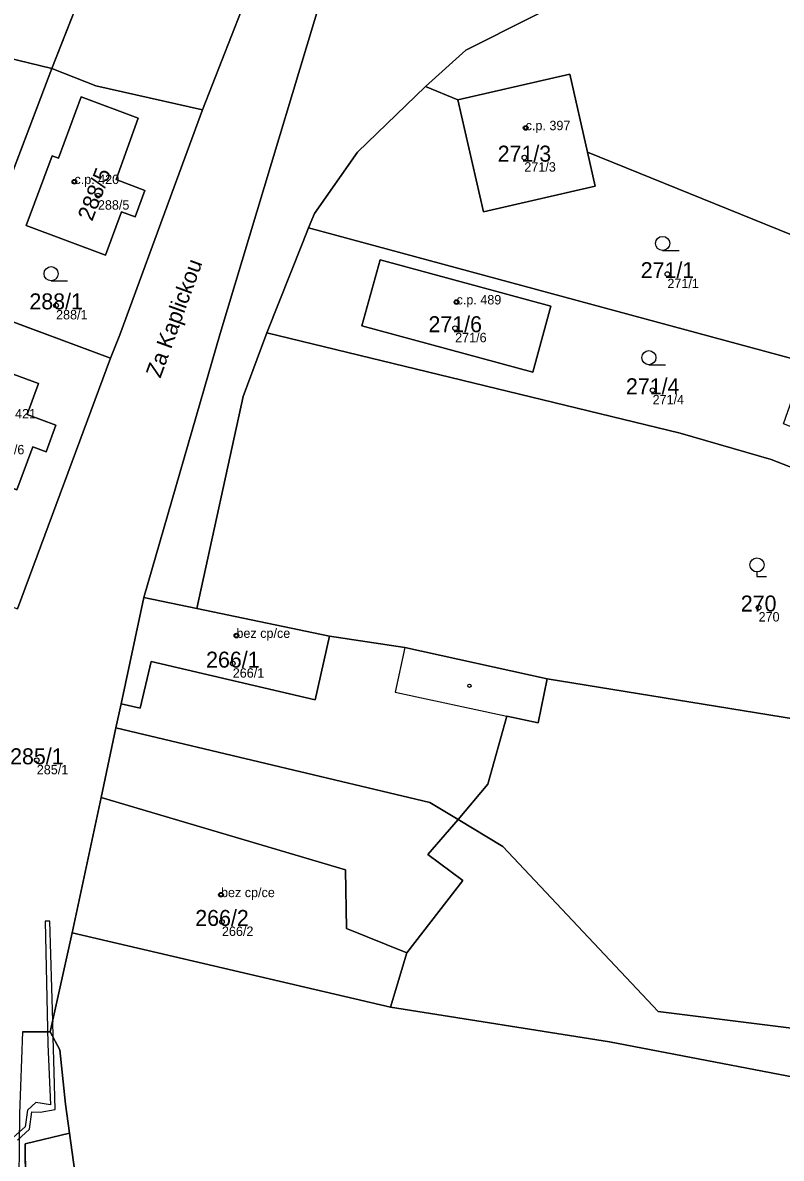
# Model space of a CAD drawing. Extents: x -603967 to -594699, y -1179315 to -1165625.
# Drawn here: x -597704.7 to -597624, y -1172490.8 to -1172370 of the extents above; entities that cross this region are included whole.
import ezdxf

# ---------------------------------------------------------------- set-up
doc = ezdxf.new("R2010")
doc.units = 0
for name, color, linetype in [('Definiční body', 7, 'Continuous'), ('Hranice parcel', 7, 'Continuous'), ('Parcelní čísla', 7, 'Continuous'), ('Polygon budovy', 7, 'Continuous'), ('Polygon parcely', 7, 'Continuous'), ('Pop  PČ popisy', 7, 'Continuous'), ('Vnitřní kresba', 7, 'Continuous'), ('Věcná břemena k části', 7, 'Continuous'), ('Značky budov', 7, 'Continuous'), ('Značky kultur', 7, 'Continuous')]:
    doc.layers.add(name, color=color, linetype=linetype)

msp = doc.modelspace()

# ---------------------------------------------------------------- linework, layer by layer
at = {"layer": 'Definiční body'}
for centre in [(-597651.19, -1172381.21994), (-597651.33, -1172384.38994), (-597699.18, -1172386.94994), (-597696.68, -1172388.42994), (-597636.12, -1172396.77994), (-597658.54, -1172399.74994), (-597701.13, -1172400.09994), (-597658.69, -1172402.52994), (-597637.69, -1172409.12994), (-597626.42, -1172432.22994), (-597681.95, -1172435.20994), (-597682.34, -1172438.19994), (-597703.18, -1172448.47994), (-597683.59, -1172462.77994), (-597683.49, -1172465.66994)]:
    msp.add_circle(centre, 0.25, dxfattribs=at)
at = {"layer": 'Hranice parcel'}
for p, q in [((-597698.18, -1172366.22), (-597701.59, -1172374.92)), ((-597657.57, -1172372.95), (-597661.84, -1172376.84)), ((-597701.59, -1172374.92), (-597711.07, -1172399.86)), ((-597701.59, -1172374.92), (-597696.91, -1172376.77)), ((-597658.39, -1172378.24), (-597646.49, -1172375.52)), ((-597646.49, -1172375.52), (-597644.61, -1172383.82)), ((-597696.91, -1172376.77), (-597685.55, -1172379.32)), ((-597661.84, -1172376.84), (-597669.08, -1172383.82)), ((-597658.39, -1172378.24), (-597661.84, -1172376.84)), ((-597685.55, -1172379.32), (-597688.58, -1172387.49)), ((-597617.48, -1172394.81), (-597644.61, -1172383.82)), ((-597644.61, -1172383.82), (-597643.79, -1172387.43)), ((-597688.58, -1172387.49), (-597694.36, -1172403.22)), ((-597674.28, -1172391.86), (-597621.46, -1172406.14)), ((-597711.07, -1172399.86), (-597695.34, -1172405.72)), ((-597694.36, -1172403.22), (-597695.34, -1172405.72)), ((-597695.34, -1172405.72), (-597705.23, -1172432.36)), ((-597691.79, -1172431.15), (-597694.21, -1172442.48)), ((-597686.17, -1172432.32), (-597691.79, -1172431.15)), ((-597694.21, -1172442.48), (-597694.76, -1172445.04)), ((-597694.76, -1172445.04), (-597696.34, -1172452.45)), ((-597653.62, -1172457.66), (-597658.38, -1172454.79)), ((-597699.41, -1172466.81), (-597701.75, -1172477.37)), ((-597665.55, -1172474.74), (-597699.41, -1172466.81)), ((-597699.71, -1172488.13), (-597700.13, -1172485.06)), ((-597704.41, -1172489.28), (-597699.71, -1172488.13)), ((-597699.71, -1172488.13), (-597698.75, -1172495.09)), ((-597704.3, -1172500.28), (-597704.41, -1172489.28))]:
    msp.add_line(p, q, dxfattribs=at)
for points in [[(-597665.62, -1172342.61), (-597669.75, -1172356.84), (-597683.68, -1172403.08), (-597691.79, -1172431.15)], [(-597674.36, -1172343.22), (-597675.77, -1172354.13), (-597681.44, -1172368.82), (-597685.55, -1172379.32)], [(-597618.44, -1172362.07), (-597631.82, -1172363.24), (-597641.39, -1172365.6), (-597643.59, -1172365.91), (-597657.57, -1172372.95)], [(-597714.53, -1172371.77), (-597711.13, -1172372.59), (-597701.59, -1172374.92)], [(-597691.69, -1172387.87), (-597692.73, -1172390.68), (-597694.16, -1172390.15), (-597695.87, -1172394.77), (-597704.3, -1172391.6), (-597701.56, -1172384.2), (-597700.88, -1172384.46), (-597698.46, -1172377.92), (-597692.39, -1172380.18), (-597694.75, -1172386.73), (-597691.69, -1172387.87)], [(-597643.79, -1172387.43), (-597655.67, -1172390.15), (-597658.39, -1172378.24)], [(-597669.08, -1172383.82), (-597673.66, -1172390.32), (-597674.28, -1172391.86)], [(-597678.72, -1172403.02), (-597674.92, -1172393.49), (-597674.28, -1172391.86)], [(-597666.68, -1172395.25), (-597648.52, -1172400.17), (-597650.44, -1172407.2), (-597668.61, -1172402.28), (-597666.68, -1172395.25)], [(-597678.72, -1172403.02), (-597681.24, -1172409.8), (-597686.17, -1172432.32)], [(-597614.51, -1172420.59), (-597625.09, -1172416.48), (-597634.75, -1172413.69), (-597678.72, -1172403.02)], [(-597703.59, -1172415.14), (-597705.29, -1172419.73), (-597713.68, -1172416.59), (-597710.95, -1172409.19), (-597710.3, -1172409.41), (-597709.09, -1172406.16), (-597702.99, -1172408.41), (-597704.2, -1172411.71), (-597701.15, -1172412.85), (-597702.19, -1172415.67), (-597703.59, -1172415.14)], [(-597648.9, -1172439.83), (-597664.04, -1172436.49), (-597672.06, -1172435.27), (-597686.17, -1172432.32)], [(-597658.38, -1172454.79), (-597655.21, -1172451), (-597653.19, -1172443.78), (-597649.86, -1172444.49), (-597648.9, -1172439.83)], [(-597578.35, -1172458.08), (-597612.89, -1172445.67), (-597648.9, -1172439.83)], [(-597694.76, -1172445.04), (-597661.39, -1172452.97), (-597658.38, -1172454.79)], [(-597696.34, -1172452.45), (-597696.65, -1172453.91), (-597699.41, -1172466.81)], [(-597658.38, -1172454.79), (-597661.59, -1172458.51), (-597657.86, -1172461.27), (-597663.82, -1172468.97), (-597665.55, -1172474.74)], [(-597602.62, -1172468.45), (-597604.15, -1172479.29), (-597637.11, -1172475.19), (-597653.62, -1172457.66)], [(-597597.91, -1172482.27), (-597615.66, -1172483.54), (-597642.27, -1172478.43), (-597665.55, -1172474.74)], [(-597701.75, -1172477.37), (-597704.7, -1172477.34), (-597705.03, -1172486.06), (-597705.14, -1172496.36), (-597703.9, -1172524.13), (-597698.59, -1172552.22)], [(-597700.13, -1172485.06), (-597700.72, -1172479.27), (-597701.75, -1172477.37)]]:
    msp.add_lwpolyline(points, dxfattribs=at)
at = {"layer": 'Polygon budovy'}
for points in [[(-597658.39, -1172378.24), (-597655.67, -1172390.15), (-597643.79, -1172387.43), (-597644.61, -1172383.82), (-597646.49, -1172375.52)], [(-597704.3, -1172391.6), (-597695.87, -1172394.77), (-597694.16, -1172390.15), (-597692.73, -1172390.68), (-597691.69, -1172387.87), (-597694.75, -1172386.73), (-597692.39, -1172380.18), (-597698.46, -1172377.92), (-597700.88, -1172384.46), (-597701.56, -1172384.2)], [(-597666.68, -1172395.25), (-597668.61, -1172402.28), (-597650.44, -1172407.2), (-597648.52, -1172400.17)], [(-597701.15, -1172412.85), (-597704.2, -1172411.71), (-597702.99, -1172408.41), (-597709.09, -1172406.16), (-597710.3, -1172409.41), (-597710.95, -1172409.19), (-597713.68, -1172416.59), (-597705.29, -1172419.73), (-597703.59, -1172415.14), (-597702.19, -1172415.67)], [(-597686.17, -1172432.32), (-597691.79, -1172431.15), (-597694.21, -1172442.48), (-597692.2, -1172442.95), (-597691.02, -1172437.96), (-597673.59, -1172442.06), (-597672.06, -1172435.27)], [(-597670.26, -1172466.38), (-597670.35, -1172460.13), (-597696.34, -1172452.45), (-597696.65, -1172453.91), (-597699.41, -1172466.81), (-597665.55, -1172474.74), (-597663.82, -1172468.97)], [(-597699.71, -1172488.13), (-597704.41, -1172489.28), (-597704.3, -1172500.28), (-597697.97, -1172499.01), (-597698.75, -1172495.09)]]:
    msp.add_lwpolyline(points, close=True, dxfattribs=at)
at = {"layer": 'Polygon parcely'}
for points in [[(-597711.13, -1172372.59), (-597701.59, -1172374.92), (-597698.18, -1172366.22), (-597696.41, -1172361.13), (-597692.76, -1172351.8), (-597691.02, -1172340.89), (-597704.68, -1172338.99), (-597706.11, -1172349.95), (-597710, -1172359.85), (-597711.11, -1172362.67), (-597714.34, -1172371.24), (-597714.53, -1172371.77)], [(-597692.76, -1172351.8), (-597696.41, -1172361.13), (-597698.18, -1172366.22), (-597701.59, -1172374.92), (-597696.91, -1172376.77), (-597685.55, -1172379.32), (-597681.44, -1172368.82), (-597675.77, -1172354.13), (-597674.36, -1172343.22), (-597691.02, -1172340.89)], [(-597617.48, -1172394.81), (-597606.81, -1172398.91), (-597599.56, -1172401.9), (-597590, -1172396.78), (-597588, -1172387.31), (-597589.19, -1172366.62), (-597599.82, -1172364.67), (-597606.9, -1172363.58), (-597610.15, -1172363.08), (-597616.04, -1172362.17), (-597618.44, -1172362.07), (-597631.82, -1172363.24), (-597641.39, -1172365.6), (-597643.59, -1172365.91), (-597657.57, -1172372.95), (-597661.84, -1172376.84), (-597658.39, -1172378.24), (-597646.49, -1172375.52), (-597644.61, -1172383.82)], [(-597723.41, -1172395.27), (-597711.07, -1172399.86), (-597701.59, -1172374.92), (-597711.13, -1172372.59), (-597714.53, -1172371.77)], [(-597711.07, -1172399.86), (-597695.34, -1172405.72), (-597694.36, -1172403.22), (-597688.58, -1172387.49), (-597685.55, -1172379.32), (-597696.91, -1172376.77), (-597701.59, -1172374.92)], [(-597643.79, -1172387.43), (-597644.61, -1172383.82), (-597646.49, -1172375.52), (-597658.39, -1172378.24), (-597655.67, -1172390.15)], [(-597621.46, -1172406.14), (-597617.48, -1172394.81), (-597644.61, -1172383.82), (-597643.79, -1172387.43), (-597655.67, -1172390.15), (-597658.39, -1172378.24), (-597661.84, -1172376.84), (-597669.08, -1172383.82), (-597673.66, -1172390.32), (-597674.28, -1172391.86)], [(-597691.69, -1172387.87), (-597692.73, -1172390.68), (-597694.16, -1172390.15), (-597695.87, -1172394.77), (-597704.3, -1172391.6), (-597701.56, -1172384.2), (-597700.88, -1172384.46), (-597698.46, -1172377.92), (-597692.39, -1172380.18), (-597694.75, -1172386.73)], [(-597691.69, -1172387.87), (-597694.75, -1172386.73), (-597692.39, -1172380.18), (-597698.46, -1172377.92), (-597700.88, -1172384.46), (-597701.56, -1172384.2), (-597704.3, -1172391.6), (-597695.87, -1172394.77), (-597694.16, -1172390.15), (-597692.73, -1172390.68)], [(-597674.28, -1172391.86), (-597674.92, -1172393.49), (-597678.72, -1172403.02), (-597634.75, -1172413.69), (-597625.09, -1172416.48), (-597614.51, -1172420.59), (-597613.19, -1172416.84), (-597623.77, -1172412.71), (-597621.46, -1172406.14)], [(-597666.68, -1172395.25), (-597648.52, -1172400.17), (-597650.44, -1172407.2), (-597668.61, -1172402.28)], [(-597666.68, -1172395.25), (-597668.61, -1172402.28), (-597650.44, -1172407.2), (-597648.52, -1172400.17)], [(-597721.08, -1172426.42), (-597705.23, -1172432.36), (-597695.34, -1172405.72), (-597711.07, -1172399.86)], [(-597625.09, -1172416.48), (-597634.75, -1172413.69), (-597678.72, -1172403.02), (-597681.24, -1172409.8), (-597686.17, -1172432.32), (-597672.06, -1172435.27), (-597664.04, -1172436.49), (-597648.9, -1172439.83), (-597612.89, -1172445.67), (-597578.35, -1172458.08), (-597573.5, -1172445.04), (-597570.6, -1172438.81), (-597572.53, -1172438.01), (-597574.35, -1172437.26), (-597578.94, -1172434.88), (-597582.77, -1172432.9), (-597614.51, -1172420.59)], [(-597703.59, -1172415.14), (-597705.29, -1172419.73), (-597713.68, -1172416.59), (-597710.95, -1172409.19), (-597710.3, -1172409.41), (-597709.09, -1172406.16), (-597702.99, -1172408.41), (-597704.2, -1172411.71), (-597701.15, -1172412.85), (-597702.19, -1172415.67)], [(-597703.59, -1172415.14), (-597702.19, -1172415.67), (-597701.15, -1172412.85), (-597704.2, -1172411.71), (-597702.99, -1172408.41), (-597709.09, -1172406.16), (-597710.3, -1172409.41), (-597710.95, -1172409.19), (-597713.68, -1172416.59), (-597705.29, -1172419.73)], [(-597691.79, -1172431.15), (-597694.21, -1172442.48), (-597694.76, -1172445.04), (-597661.39, -1172452.97), (-597658.38, -1172454.79), (-597655.21, -1172451), (-597653.19, -1172443.78), (-597649.86, -1172444.49), (-597648.9, -1172439.83), (-597664.04, -1172436.49), (-597672.06, -1172435.27), (-597686.17, -1172432.32)], [(-597696.34, -1172452.45), (-597696.65, -1172453.91), (-597699.41, -1172466.81), (-597665.55, -1172474.74), (-597663.82, -1172468.97), (-597657.86, -1172461.27), (-597661.59, -1172458.51), (-597658.38, -1172454.79), (-597661.39, -1172452.97), (-597694.76, -1172445.04)], [(-597697.97, -1172499.01), (-597698.75, -1172495.09), (-597699.71, -1172488.13), (-597704.41, -1172489.28), (-597704.3, -1172500.28)]]:
    msp.add_lwpolyline(points, close=True, dxfattribs=at)
for points in [[(-597704.7, -1172477.34), (-597701.75, -1172477.37), (-597699.41, -1172466.81), (-597696.65, -1172453.91), (-597696.34, -1172452.45), (-597694.76, -1172445.04), (-597694.21, -1172442.48), (-597691.79, -1172431.15), (-597683.68, -1172403.08), (-597669.75, -1172356.84)], [(-597669.75, -1172356.84), (-597683.68, -1172403.08), (-597691.79, -1172431.15), (-597686.17, -1172432.32), (-597681.24, -1172409.8), (-597678.72, -1172403.02), (-597674.92, -1172393.49), (-597674.28, -1172391.86), (-597673.66, -1172390.32), (-597669.08, -1172383.82), (-597661.84, -1172376.84), (-597657.57, -1172372.95), (-597643.59, -1172365.91)], [(-597681.44, -1172368.82), (-597685.55, -1172379.32), (-597688.58, -1172387.49), (-597694.36, -1172403.22), (-597695.34, -1172405.72), (-597705.23, -1172432.36)], [(-597612.89, -1172445.67), (-597648.9, -1172439.83), (-597649.86, -1172444.49), (-597653.19, -1172443.78), (-597655.21, -1172451), (-597658.38, -1172454.79), (-597653.62, -1172457.66), (-597637.11, -1172475.19), (-597604.15, -1172479.29)], [(-597604.15, -1172479.29), (-597637.11, -1172475.19), (-597653.62, -1172457.66), (-597658.38, -1172454.79), (-597661.59, -1172458.51), (-597657.86, -1172461.27), (-597663.82, -1172468.97), (-597665.55, -1172474.74), (-597642.27, -1172478.43), (-597615.66, -1172483.54)], [(-597616.2, -1172524.65), (-597597.91, -1172482.27), (-597615.66, -1172483.54), (-597642.27, -1172478.43), (-597665.55, -1172474.74), (-597699.41, -1172466.81), (-597701.75, -1172477.37), (-597700.72, -1172479.27), (-597700.13, -1172485.06), (-597699.71, -1172488.13), (-597698.75, -1172495.09)], [(-597690.9, -1172586.39), (-597693.52, -1172577.77), (-597697.06, -1172563.09), (-597686.64, -1172551.23), (-597688.01, -1172546.53), (-597694.74, -1172547.78), (-597695.6, -1172543.53), (-597696.39, -1172539.58), (-597697.16, -1172535.75), (-597697.97, -1172531.73), (-597698.76, -1172527.79), (-597699.55, -1172523.89), (-597700.34, -1172519.97), (-597701.11, -1172516.14), (-597701.88, -1172512.32), (-597702.69, -1172508.26), (-597703.5, -1172504.24), (-597704.3, -1172500.28), (-597704.41, -1172489.28), (-597699.71, -1172488.13), (-597700.13, -1172485.06), (-597700.72, -1172479.27), (-597701.75, -1172477.37), (-597704.7, -1172477.34)]]:
    msp.add_lwpolyline(points, dxfattribs=at)
at = {"layer": 'Vnitřní kresba'}
for p, q in [((-597672.06, -1172435.27), (-597673.59, -1172442.06)), ((-597664.04, -1172436.49), (-597665.06, -1172441.25)), ((-597691.02, -1172437.96), (-597692.2, -1172442.95)), ((-597673.59, -1172442.06), (-597691.02, -1172437.96)), ((-597665.06, -1172441.25), (-597653.19, -1172443.78)), ((-597692.2, -1172442.95), (-597694.21, -1172442.48)), ((-597696.34, -1172452.45), (-597670.35, -1172460.13)), ((-597670.35, -1172460.13), (-597670.26, -1172466.38)), ((-597670.26, -1172466.38), (-597663.82, -1172468.97))]:
    msp.add_line(p, q, dxfattribs=at)
at = {"layer": 'Věcná břemena k části'}
msp.add_lwpolyline([(-597705.23, -1172488.87), (-597703.94, -1172487.7), (-597703.71, -1172485.87), (-597702.81, -1172485.89), (-597701.22, -1172485.63), (-597701.34, -1172481.65), (-597701.44, -1172477.93), (-597701.75, -1172477.37), (-597701.49, -1172476.21), (-597701.8, -1172465.57), (-597702.3, -1172465.59), (-597702, -1172478.65), (-597701.74, -1172485.13), (-597703.28, -1172484.88), (-597704.18, -1172485.67), (-597704.42, -1172487.45), (-597705.96, -1172488.85)], dxfattribs=at)
msp.add_lwpolyline([(-597701.49, -1172476.21), (-597701.75, -1172477.37), (-597701.44, -1172477.93)], close=True, dxfattribs=at)
at = {"layer": 'Značky budov'}
for centre in [(-597651.1968, -1172381.21916), (-597699.1868, -1172386.94916), (-597658.5468, -1172399.74916), (-597681.9568, -1172435.20916), (-597657.1768, -1172440.55916), (-597683.5968, -1172462.77916)]:
    msp.add_circle(centre, 0.175, dxfattribs=at)
at = {"layer": 'Značky kultur'}
for p, q in [((-597636.623, -1172394.26), (-597634.873, -1172394.26)), ((-597701.653, -1172397.48), (-597699.903, -1172397.48)), ((-597638.083, -1172406.41), (-597636.333, -1172406.41)), ((-597626.59, -1172428.452), (-597626.59, -1172428.95)), ((-597626.59, -1172428.95), (-597625.589, -1172428.95))]:
    msp.add_line(p, q, dxfattribs=at)
for centre in [(-597636.62286, -1172393.50981), (-597701.65286, -1172396.72981), (-597638.08286, -1172405.65981), (-597626.58929, -1172427.7009)]:
    msp.add_circle(centre, 0.75, dxfattribs=at)

# ---------------------------------------------------------------- texts
at = {"layer": 'Definiční body'}
for s, p in [('c.p. 397', (-597651.19, -1172381.47)), ('271/3', (-597651.33, -1172385.879)), ('c.p. 420', (-597699.18, -1172387.2)), ('288/5', (-597696.68, -1172389.919)), ('271/1', (-597636.12, -1172398.269)), ('c.p. 489', (-597658.54, -1172400)), ('288/1', (-597701.13, -1172401.589)), ('271/6', (-597658.69, -1172404.019)), ('271/4', (-597637.69, -1172410.619)), ('c.p. 421', (-597708.02, -1172412.12)), ('288/6', (-597707.85, -1172415.939)), ('270', (-597626.42, -1172433.719)), ('bez cp/ce', (-597681.95, -1172435.46)), ('266/1', (-597682.34, -1172439.689)), ('285/1', (-597703.18, -1172449.969)), ('bez cp/ce', (-597683.59, -1172463.03)), ('266/2', (-597683.49, -1172467.159))]:
    msp.add_text(s, height=0.999996, dxfattribs=at).set_placement(p)
at = {"layer": 'Parcelní čísla'}
for s, p in [('271/3', (-597654.166, -1172384.815)), ('271/1', (-597638.956, -1172397.205)), ('288/1', (-597703.966, -1172400.525)), ('271/6', (-597661.526, -1172402.955)), ('271/4', (-597640.526, -1172409.555)), ('270', (-597628.31, -1172432.655)), ('266/1', (-597685.176, -1172438.625)), ('285/1', (-597706.016, -1172448.905)), ('266/2', (-597686.326, -1172466.095))]:
    msp.add_text(s, height=1.699998, dxfattribs=at).set_placement(p)
msp.add_text('288/5', height=1.699998, rotation=68.9999972, dxfattribs=at).set_placement((-597697.299, -1172391.23))
at = {"layer": 'Pop  PČ popisy'}
msp.add_text('Za Kaplickou', height=1.699998, rotation=70, dxfattribs=at).set_placement((-597690.035, -1172407.914))

doc.saveas('drawing.dxf')
